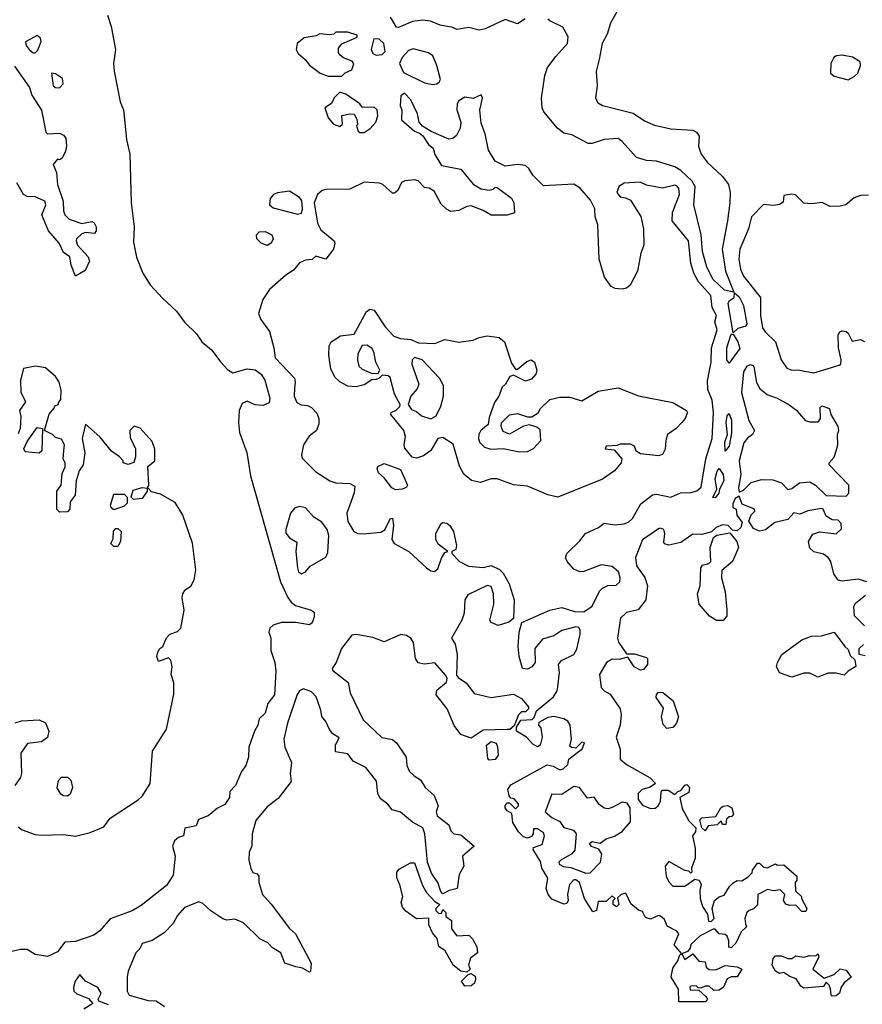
# Model space of a CAD drawing. Extents: x 2380107 to 2585170, y 384273 to 546161.
# Tile 308 of 331: x 2557768 to 2561945, y 476670 to 481552. Entities that reach past the tile are written whole.
import ezdxf

# ---------------------------------------------------------------- set-up
doc = ezdxf.new("R2010")
doc.units = 0

msp = doc.modelspace()

# ---------------------------------------------------------------- linework, layer by layer
at = {"layer": '0CON05XD'}
for points in [[(2560746.2, 481625), (2560696.5, 481535), (2560679.4, 481480.6), (2560655.3, 481435), (2560640.7, 481355), (2560626.2, 481295), (2560630.9, 481225), (2560622.7, 481165), (2560631.5, 481141.5), (2560656.7, 481126.7), (2560808.9, 481088.9), (2560865, 481050.9), (2560915, 481029.5), (2560995, 481011.2), (2561104.4, 481004.4), (2561123.3, 480995), (2561136, 480975), (2561133.3, 480925), (2561145.5, 480885), (2561175.3, 480845.3), (2561252.5, 480775), (2561281.9, 480735), (2561290.5, 480695), (2561287.3, 480645), (2561276.8, 480555), (2561250, 480415), (2561266.4, 480305), (2561308.3, 480201.7), (2561261.7, 480211.7), (2561204.8, 480264.8), (2561174.8, 480324.8), (2561152.6, 480402.6), (2561145.3, 480485), (2561109.1, 480635), (2561116.4, 480725), (2561101.7, 480751.7), (2561045.2, 480805.2), (2561015, 480822.9), (2560925, 480850), (2560875, 480853.5), (2560825, 480868.5), (2560755, 480949.1), (2560735, 480963.2), (2560665, 480958.9), (2560605, 480938.5), (2560585, 480937.7), (2560505, 480981.3), (2560465, 480990), (2560433.3, 481015), (2560365.5, 481095), (2560357.9, 481115), (2560353.9, 481163.9), (2560370.8, 481275), (2560384.3, 481315.7), (2560425, 481370.5), (2560483.5, 481435), (2560487.1, 481467.1), (2560460.8, 481515), (2560395, 481546.2), (2560386.2, 481555)], [(2558202.9, 481575), (2558220.8, 481519.2), (2558242.5, 481405), (2558233.3, 481335), (2558236.6, 481296.6), (2558266, 481145), (2558282, 481105), (2558297.6, 480957.6), (2558314.4, 480885), (2558320, 480645), (2558335.5, 480525), (2558331.2, 480448.8), (2558347.1, 480375), (2558377.9, 480295), (2558415, 480237.8), (2558475, 480171.5), (2558545, 480106.7), (2558585, 480053.1), (2558644.2, 479995), (2558670.8, 479955), (2558719.2, 479915), (2558764.3, 479855), (2558797.6, 479817.6), (2558825, 479801.2), (2558895, 479821.1), (2558935, 479815.6), (2558965, 479794.3), (2558983.3, 479765), (2559007.1, 479675), (2559005, 479652.5), (2558975, 479639.2), (2558935, 479642.9), (2558895, 479660), (2558871.3, 479648.7), (2558855.8, 479615), (2558851.9, 479555), (2558856.7, 479505), (2558893.9, 479406.1), (2558911.4, 479291.4), (2559061.1, 478765), (2559096.6, 478686.6), (2559113.4, 478663.4), (2559135, 478647.8), (2559212.5, 478625), (2559226.7, 478615), (2559228, 478592), (2559217.7, 478562.3), (2559205, 478551.2), (2559135, 478562.9), (2559065, 478564), (2559025, 478550), (2559007.5, 478535), (2559003.3, 478515), (2559013.3, 478485), (2559012.5, 478425), (2559032, 478365), (2559037.7, 478322.3), (2559030.8, 478205), (2558997.6, 478162.4), (2558985, 478113.8), (2558954, 478085), (2558948.8, 478055), (2558931.2, 478025), (2558904, 477945), (2558902.5, 477895), (2558889.2, 477855), (2558868, 477825), (2558838, 477755), (2558810, 477725), (2558807.5, 477695), (2558785, 477661.2), (2558747.7, 477642.3), (2558702.5, 477605), (2558653.9, 477586.1), (2558642.5, 477555), (2558587, 477543), (2558580, 477505), (2558555, 477497.5), (2558535, 477480), (2558526, 477455), (2558538, 477405), (2558528.9, 477311.1), (2558495, 477259.2), (2558370, 477160), (2558325, 477134.4), (2558215.5, 477094.5), (2558165.7, 477035), (2558135, 477013.1), (2558045, 476981.9), (2557991.5, 476978.5), (2557955, 476930), (2557905, 476907.5), (2557845, 476916.7), (2557805, 476942), (2557772, 476942), (2557715, 476929.4)], [(2560274.1, 481555.9), (2560235, 481532.5), (2560175, 481552.5), (2560075, 481506.7), (2560045, 481500), (2559995, 481513.8), (2559935, 481504), (2559914.1, 481514.1), (2559852.5, 481525), (2559804.2, 481544.2), (2559765, 481550.6), (2559715, 481543.3), (2559645, 481513.5), (2559635, 481515.5), (2559606.1, 481565)], [(2557845, 481387.5), (2557858.3, 481401.7), (2557873.8, 481445), (2557870.7, 481460.7), (2557855, 481473.3), (2557797, 481443), (2557800, 481425), (2557815, 481403.8), (2557835, 481387.5), (2557845, 481387.5)], [(2559365, 481272.5), (2559381.2, 481288.8), (2559415, 481303.8), (2559423.6, 481333.6), (2559416.1, 481346.1), (2559373, 481363), (2559357, 481377), (2559348.3, 481388.3), (2559348.3, 481411.7), (2559365, 481432.5), (2559440, 481465), (2559440, 481475), (2559395, 481490), (2559335, 481490), (2559325, 481480), (2559305, 481477.5), (2559255, 481482.5), (2559237, 481473), (2559178.3, 481461.7), (2559142.5, 481435), (2559137.5, 481405), (2559147.5, 481385), (2559183.3, 481355), (2559205, 481327.5), (2559256.4, 481286.4), (2559297, 481273), (2559365, 481272.5)], [(2559535, 481376.7), (2559565, 481380), (2559580, 481395), (2559573.6, 481433.6), (2559550, 481455), (2559523, 481457), (2559510, 481405), (2559517.5, 481385), (2559535, 481376.7)], [(2559815, 481231.4), (2559835, 481234), (2559847.7, 481242.3), (2559853.3, 481255), (2559836, 481325), (2559815, 481373.3), (2559795, 481388.8), (2559718.3, 481408.3), (2559695, 481398.8), (2559663.3, 481365), (2559650, 481335), (2559670.7, 481290.7), (2559775, 481238.6), (2559815, 481231.4)], [(2561875, 481253.3), (2561905, 481270), (2561922.3, 481287.7), (2561936.2, 481325), (2561933.6, 481343.6), (2561895.7, 481365.7), (2561845, 481376), (2561816.1, 481373.9), (2561803.3, 481365), (2561788.8, 481335), (2561786.7, 481286.7), (2561805, 481272.5), (2561875, 481253.3)], [(2557741.3, 481321.3), (2557815.5, 481215.5), (2557828.6, 481178.6), (2557875, 481103.3), (2557896.7, 480995), (2557905, 480986.7), (2557965, 480990), (2557985, 480980), (2557996.2, 480965), (2558000, 480925), (2557995, 480900), (2557977.5, 480865), (2557965, 480857.5), (2557955, 480860), (2557933.3, 480835), (2557950, 480795), (2557955.8, 480735), (2557982.7, 480652.7), (2557984.2, 480605), (2557992, 480585), (2558013.2, 480563.2), (2558075, 480542.5), (2558125, 480551.2), (2558136.7, 480545), (2558146.7, 480525), (2558146.7, 480505), (2558138.3, 480491.7), (2558093.6, 480496.4), (2558075, 480490), (2558050, 480465), (2558047.1, 480455), (2558053.8, 480433.8), (2558106.8, 480376.8), (2558113.3, 480355), (2558091.7, 480308.3), (2558045, 480280), (2558023.1, 480335), (2558016.7, 480376.7), (2557985, 480398), (2557963.8, 480445), (2557910, 480505), (2557876.7, 480585), (2557896.7, 480635), (2557891.7, 480651.7), (2557844.1, 480674.1), (2557805, 480676.2), (2557786, 480686), (2557754.2, 480744.2)], [(2557965, 481213.8), (2557983.3, 481235), (2557980.7, 481260.7), (2557945, 481283.3), (2557925, 481287.5), (2557934.2, 481225), (2557945, 481216.2), (2557965, 481213.8)], [(2561051.7, 477641.7), (2561085, 477580), (2561120, 477545), (2561117.5, 477525), (2561103.3, 477505), (2561116.2, 477445), (2561116.2, 477395), (2561097.5, 477345), (2561100, 477325), (2561095, 477320), (2561085, 477330), (2561065, 477333.3), (2560985, 477377.5), (2560966.7, 477355), (2560972, 477305), (2560985, 477276.7), (2561006.2, 477256.2), (2561065, 477256.7), (2561115, 477290), (2561136.4, 477286.4), (2561146.7, 477265), (2561140, 477235), (2561141.2, 477195), (2561153.3, 477155), (2561177, 477117), (2561181.7, 477081.7), (2561195, 477080), (2561210, 477095), (2561200, 477145), (2561212.5, 477185), (2561235, 477202.5), (2561259.3, 477210.7), (2561286.7, 477255), (2561305, 477273.3), (2561325, 477283.3), (2561347, 477283), (2561378.3, 477301.7), (2561398.3, 477321.7), (2561400, 477335), (2561425, 477370), (2561435, 477370), (2561455, 477350), (2561475, 477347.5), (2561515, 477367.5), (2561525, 477360), (2561555, 477362.5), (2561620, 477305), (2561620, 477285), (2561612.5, 477275), (2561613, 477233), (2561642.5, 477205), (2561642.5, 477195), (2561670, 477145), (2561665, 477130), (2561645, 477130), (2561615, 477162.5), (2561585, 477160), (2561565, 477166.7), (2561553.8, 477185), (2561560, 477215), (2561538.3, 477238.3), (2561505, 477232.5), (2561475, 477240), (2561427.5, 477215), (2561425.9, 477164.1), (2561406.1, 477143.9), (2561383.9, 477136.1), (2561372.5, 477125), (2561362.5, 477095), (2561365, 477070), (2561370, 477055), (2561345, 477030), (2561317, 476973), (2561295, 476950), (2561283, 476953), (2561283.3, 476985), (2561275, 477007.5), (2561265, 477016.7), (2561235, 477020), (2561215, 477042.5), (2561205, 477042.5), (2561140.7, 477009.3), (2561095, 476967.5), (2561091.7, 476948.3), (2561078.3, 476931.7), (2561050, 476920), (2561065, 476892.5), (2561105, 476920), (2561135, 476883.3), (2561165, 476880), (2561170, 476855), (2561185, 476843.3), (2561219.3, 476840.7), (2561265, 476863.3), (2561325, 476856.7), (2561347.5, 476845), (2561325, 476806.7), (2561293.9, 476806.1), (2561274.1, 476795.9), (2561256.7, 476755), (2561235, 476740), (2561208.3, 476738.3), (2561185, 476760), (2561165, 476760), (2561145, 476750), (2561131.7, 476751.7), (2561121.7, 476761.7), (2561095, 476760), (2561090, 476755), (2561091.7, 476741.7), (2561135, 476740), (2561169.3, 476709.3), (2561177.5, 476695), (2561167, 476683), (2561035, 476682.5), (2561033.8, 476745), (2560997.5, 476805), (2561005, 476850), (2561030, 476885), (2561040, 476915), (2561050, 476920), (2561012.5, 476965), (2561035, 477020), (2561025, 477032.5), (2560977, 477057), (2560965, 477090), (2560945, 477107.5), (2560935, 477110), (2560895, 477092.5), (2560870.7, 477100.7), (2560855, 477130), (2560835, 477137.5), (2560797.7, 477167.7), (2560771.7, 477221.7), (2560750, 477215), (2560731.7, 477198.3), (2560737.5, 477165), (2560727, 477153), (2560710, 477165), (2560710, 477185), (2560720, 477195), (2560705, 477207.5), (2560675, 477180), (2560635, 477180), (2560627.5, 477135), (2560608.3, 477128.3), (2560567.5, 477195), (2560542.5, 477275), (2560525, 477287.5), (2560515, 477287.5), (2560492.5, 477265), (2560483.3, 477215), (2560486.7, 477185), (2560479.3, 477170.7), (2560465, 477166.7), (2560405, 477191.2), (2560388, 477215), (2560377.5, 477245), (2560385.9, 477295.9), (2560356.7, 477345), (2560348.8, 477378.8), (2560313, 477437), (2560315, 477447.5), (2560357, 477463), (2560370, 477505), (2560365, 477520), (2560335, 477540), (2560315, 477540), (2560312.5, 477515), (2560305, 477502.5), (2560285, 477493.3), (2560265, 477501.2), (2560240, 477525), (2560211.7, 477571.7), (2560206.7, 477616.7), (2560185, 477630), (2560173.8, 477645), (2560174.1, 477655.9), (2560185, 477670), (2560195, 477670), (2560225, 477640), (2560240, 477655), (2560240, 477665), (2560219.3, 477689.3), (2560201.7, 477691.7), (2560193.6, 477703.6), (2560188, 477735), (2560202.1, 477757.9), (2560383, 477857), (2560411.7, 477851.7), (2560445, 477832.5), (2560461.7, 477838.3), (2560485, 477860), (2560490, 477885), (2560543, 477927), (2560556.7, 477935), (2560567.5, 477967.5), (2560555, 477970), (2560525, 477940), (2560503, 477943), (2560495, 477950), (2560502.5, 477985), (2560496, 478055), (2560484.2, 478074.2), (2560465.8, 478085.8), (2560415, 478096.7), (2560385, 478092.5), (2560341.7, 478068.3), (2560340, 478055), (2560351.7, 478041.7), (2560358, 477995), (2560347.5, 477955), (2560335, 477947.5), (2560310.7, 477960.7), (2560280, 477995), (2560230, 478025), (2560230, 478045), (2560251.7, 478078.3), (2560308.3, 478081.7), (2560318.3, 478091.7), (2560330, 478125), (2560413.3, 478195), (2560432, 478225), (2560435.8, 478244.2), (2560443.8, 478315), (2560438.8, 478355), (2560453.3, 478375), (2560515, 478404), (2560529.5, 478430.5), (2560545.8, 478505), (2560546.2, 478526.2), (2560539.3, 478539.3), (2560525, 478542.5), (2560455, 478524.2), (2560415, 478498), (2560358.8, 478481.2), (2560321.2, 478435), (2560322.5, 478365), (2560306.4, 478343.6), (2560285, 478332.5), (2560260, 478335), (2560243.3, 478395), (2560238.8, 478445), (2560244, 478515), (2560256.4, 478563.6), (2560395, 478624.4), (2560455, 478637.5), (2560517.9, 478617.9), (2560565, 478615.8), (2560605.7, 478645), (2560642.1, 478717.9), (2560656.3, 478733.7), (2560683.6, 478746.4), (2560725, 478748.1), (2560742.2, 478765), (2560744.6, 478785), (2560735.4, 478815), (2560705, 478840.4), (2560650.2, 478849.8), (2560565, 478816.2), (2560545, 478814.2), (2560515, 478828), (2560481.2, 478865), (2560473.8, 478885), (2560480, 478905), (2560545, 478968.8), (2560572, 479005), (2560636.2, 479035), (2560665, 479055.6), (2560718.3, 479048.3), (2560765, 479052.4), (2560785, 479061.1), (2560805, 479079.4), (2560847.5, 479152.5), (2560905, 479195.8), (2560925, 479200), (2560995, 479184.5), (2561043.2, 479206.8), (2561095, 479208.1), (2561125, 479215.6), (2561145.4, 479235), (2561169.6, 479375), (2561200.4, 479475), (2561207.5, 479605), (2561200.8, 479665), (2561179.2, 479719.2), (2561178, 479762), (2561196, 479855), (2561197.3, 479925), (2561225.4, 480015), (2561214.4, 480055), (2561221.2, 480085), (2561200, 480125), (2561194.5, 480185), (2561132.5, 480252.5), (2561110, 480295), (2561094.5, 480344.5), (2561082.5, 480455), (2561002, 480555), (2561004.3, 480595.7), (2561038, 480685), (2561036, 480715), (2561027.3, 480727.3), (2561015, 480731.2), (2560955, 480717.5), (2560875, 480731.2), (2560843, 480747), (2560765, 480742.5), (2560737.5, 480725), (2560727.5, 480695), (2560743.9, 480673.9), (2560770.7, 480669.3), (2560795, 480656.7), (2560846.6, 480576.6), (2560859.4, 480515), (2560862.5, 480435), (2560847.1, 480395), (2560830, 480305), (2560793.4, 480236.6), (2560775, 480220.8), (2560755, 480215.7), (2560719.7, 480219.7), (2560699.1, 480229.1), (2560667.5, 480275), (2560640.6, 480365), (2560633.3, 480535), (2560620.8, 480575), (2560618.8, 480615), (2560596.7, 480656.7), (2560546.4, 480716.4), (2560515, 480737.5), (2560365, 480728.8), (2560311.7, 480781.7), (2560291.2, 480815), (2560275, 480828.8), (2560235, 480834.2), (2560175, 480826), (2560125, 480850), (2560092, 480905), (2560075.7, 480985.7), (2560055, 481040), (2560048, 481105), (2560055.8, 481134.2), (2560062.5, 481165), (2560055, 481180), (2560015, 481161.2), (2559975, 481168), (2559945, 481150), (2559936, 481135), (2559934.2, 481105.8), (2559954, 481045), (2559950.8, 481015), (2559932.7, 480977.3), (2559915, 480963.3), (2559895, 480960), (2559807.3, 480997.3), (2559764.1, 481024.1), (2559748.8, 481045), (2559740, 481085), (2559706.2, 481155), (2559675, 481187.5), (2559657.5, 481175), (2559653.3, 481125), (2559662.5, 481105), (2559660, 481055), (2559725, 481000), (2559750, 480990), (2559765.8, 480975.8), (2559795, 480933.8), (2559816.7, 480915), (2559825, 480883.3), (2559858.8, 480828.8), (2559955, 480811.2), (2560015, 480736.2), (2560055, 480713.8), (2560095, 480706.7), (2560115, 480712.5), (2560125, 480722.5), (2560135, 480720), (2560205, 480666.7), (2560217.5, 480645), (2560220, 480595), (2560185, 480582.5), (2560105, 480583.3), (2560065, 480606.7), (2560005, 480628.8), (2559985, 480626.2), (2559945, 480606.2), (2559905, 480602), (2559882.7, 480612.7), (2559857, 480637), (2559821.7, 480701.7), (2559797, 480717), (2559775, 480720), (2559743.8, 480753.8), (2559725, 480758.8), (2559677, 480753), (2559660, 480745), (2559642.5, 480705), (2559625, 480692.5), (2559615, 480692.5), (2559567.5, 480735), (2559551.7, 480741.7), (2559475, 480746.2), (2559405, 480711.2), (2559285, 480710.8), (2559266.7, 480705), (2559243.8, 480685), (2559227.5, 480645), (2559243.6, 480543.6), (2559260, 480510), (2559326.1, 480456.1), (2559330, 480445), (2559323.3, 480415), (2559285.9, 480364.1), (2559235, 480380), (2559217, 480363), (2559185, 480360), (2559155, 480346.2), (2559125, 480310), (2559086.7, 480285), (2559006.2, 480215), (2558973.8, 480165), (2558951.2, 480095), (2558963.8, 480065), (2559005.5, 480005.5), (2559027.5, 479925), (2559034.2, 479875), (2559130, 479775), (2559133.8, 479755), (2559129.2, 479725), (2559127.5, 479685), (2559141.2, 479655), (2559162.7, 479642.7), (2559195, 479639.2), (2559215, 479629.2), (2559240.9, 479600.9), (2559251.4, 479575), (2559250.9, 479549.1), (2559239.2, 479515), (2559203.3, 479486.7), (2559174, 479445), (2559164.3, 479395), (2559168.3, 479378.3), (2559235, 479310.8), (2559305, 479266.2), (2559335, 479256), (2559405, 479252), (2559428.8, 479238.8), (2559426.2, 479206.2), (2559388.8, 479105), (2559394.1, 479064.1), (2559423.8, 479015), (2559444.5, 479004.5), (2559472.5, 479002.5), (2559558.6, 479011.4), (2559577.5, 479022.5), (2559605, 479077.5), (2559615, 479080), (2559620, 479045), (2559613.3, 478975), (2559623.3, 478955), (2559696.7, 478915), (2559785, 478834), (2559805, 478820), (2559823.6, 478816.4), (2559841.2, 478828.8), (2559858.3, 478881.7), (2559875, 478910), (2559890, 478915), (2559842, 478952), (2559831.2, 478975), (2559830, 479005), (2559857.5, 479055), (2559865, 479060), (2559885.9, 479055.9)], [(2559475, 480993.3), (2559505, 481013.3), (2559533.8, 481045), (2559543.3, 481075), (2559540, 481105), (2559525, 481118.8), (2559466.7, 481116.7), (2559453.3, 481135), (2559385, 481183.3), (2559355, 481192.5), (2559326.7, 481165), (2559313.3, 481136.7), (2559280, 481115), (2559296.4, 481066.4), (2559322.5, 481035), (2559355, 481023.3), (2559367.5, 481035), (2559365, 481077.5), (2559405, 481086), (2559425, 481083.3), (2559439.3, 481059.3), (2559442.5, 481035), (2559437.5, 481025), (2559445, 481000), (2559453.6, 480993.6), (2559475, 480993.3)], [(2559145, 480587.5), (2559165, 480592.5), (2559170, 480615), (2559166.1, 480656.1), (2559155, 480670), (2559105, 480702.5), (2559045, 480694), (2559026.7, 480685), (2559010, 480665), (2559006, 480635), (2559025, 480620), (2559145, 480587.5)], [(2561975, 480682.5), (2561935, 480680), (2561905, 480668.8), (2561862.5, 480635), (2561835, 480627.5), (2561785.8, 480625.8), (2561745, 480646.7), (2561695, 480638.8), (2561655, 480643.3), (2561613.6, 480683.6), (2561595, 480687.5), (2561555, 480680), (2561551.7, 480648.3), (2561535, 480636.7), (2561505, 480631.2), (2561455, 480636.7), (2561395.7, 480574.3), (2561380, 480515), (2561338.1, 480415), (2561333.3, 480365), (2561341.5, 480315), (2561355, 480280.8), (2561440.8, 480175), (2561440.4, 480085), (2561450.6, 480025), (2561462.9, 480005), (2561514.6, 479954.6), (2561542.7, 479865), (2561570.8, 479825), (2561595, 479814.5), (2561625.6, 479815.6), (2561705, 479801.2), (2561830.7, 479839.3), (2561837.5, 479845), (2561840, 479865), (2561827.5, 479925), (2561825, 479990), (2561833.3, 480005), (2561845, 480008.8), (2561865, 480006.7), (2561875, 479997.5), (2561895, 479957.5), (2561935, 479966), (2561956, 479956)], [(2558995, 480432), (2558965, 480444), (2558944, 480465), (2558941.2, 480485), (2558955, 480501.2), (2558985, 480502), (2559018, 480485), (2559024, 480465), (2559013.8, 480445), (2558995, 480432)], [(2561305, 480000), (2561280, 480145), (2561285, 480158), (2561308.8, 480175), (2561311.7, 480198.3), (2561335, 480178.8), (2561356.5, 480135), (2561373.1, 480045), (2561367.8, 480032.3), (2561328.2, 480021.8), (2561305, 480000)], [(2560435, 479184.2), (2560385, 479195.6), (2560285, 479240), (2560215.8, 479245.8), (2560135, 479275.7), (2560105, 479276), (2560052.3, 479257.7), (2560007.3, 479267.3), (2559969.6, 479299.5), (2559948.7, 479338.7), (2559916.9, 479446.9), (2559865, 479480), (2559840, 479475), (2559805, 479416.2), (2559769.7, 479390.3), (2559735, 479378), (2559712.5, 479382.5), (2559677.7, 479427.7), (2559674, 479445), (2559680, 479485), (2559671.2, 479515), (2559607.5, 479595), (2559610, 479605), (2559633.6, 479616.4), (2559652.5, 479635), (2559653.3, 479645), (2559626, 479695), (2559605, 479777.5), (2559595, 479786.7), (2559565, 479790), (2559550, 479775), (2559535, 479767.5), (2559513, 479767), (2559475, 479742), (2559435, 479731.9), (2559395, 479735.8), (2559355, 479756), (2559329.2, 479779.2), (2559310.9, 479820.9), (2559300.4, 479889.5), (2559301.4, 479935), (2559312, 479955), (2559357.5, 479985), (2559426.4, 479993.6), (2559487.5, 480105), (2559505, 480116.7), (2559525, 480112.5), (2559579.6, 480029.5), (2559622.7, 479982.7), (2559655, 479971.2), (2559707, 479967), (2559745, 479950), (2559825, 479946.2), (2559875, 479966.2), (2559945, 479953.3), (2560015, 479964), (2560045, 479977.1), (2560085, 479984.4), (2560145, 479976), (2560170.8, 479955), (2560205, 479850), (2560225, 479820), (2560235, 479820), (2560281.7, 479858.3), (2560303.6, 479866.4), (2560320, 479855), (2560331.2, 479815), (2560326.2, 479795), (2560305, 479770), (2560275, 479760), (2560215, 479790), (2560197, 479783), (2560176.7, 479745), (2560159.3, 479730.7), (2560143.3, 479685), (2560121.2, 479655), (2560095, 479580), (2560090, 479545), (2560053.3, 479515), (2560043.3, 479495), (2560042.5, 479475), (2560047, 479457), (2560072.3, 479432.3), (2560102.7, 479422.7), (2560135, 479424.2), (2560165, 479426.7), (2560245, 479409.2), (2560285, 479410.8), (2560315, 479426.2), (2560351.2, 479465), (2560348.3, 479518.3), (2560331.7, 479531.7), (2560295, 479543.3), (2560265, 479536.7), (2560195, 479497.5), (2560165, 479510), (2560153.8, 479535), (2560156.1, 479553.9), (2560196.4, 479593.6), (2560235, 479600), (2560285, 479583.3), (2560306.4, 479583.6), (2560337.7, 479602.3), (2560350, 479625), (2560395, 479668.8), (2560445, 479681.2), (2560495, 479680), (2560555, 479662.5), (2560635, 479710), (2560735, 479726.2), (2560835, 479688), (2561005, 479654), (2561072.5, 479615), (2561077.5, 479605), (2561066.2, 479575), (2561050, 479555), (2561021.2, 479525), (2560978.8, 479495), (2560970, 479465), (2560967.5, 479422.5), (2560953.6, 479396.4), (2560935, 479390), (2560845, 479400), (2560823.6, 479413.6), (2560815, 479437.5), (2560795, 479447.5), (2560745, 479447.5), (2560728.3, 479441.7), (2560675, 479437.5), (2560670, 479425), (2560715, 479420), (2560752.5, 479375), (2560750, 479355), (2560716, 479315), (2560656, 479274), (2560435, 479184.2)], [(2561285, 479850), (2561272.9, 479865), (2561273.6, 479925), (2561295, 479993.3), (2561305, 479993.3), (2561327.2, 479955), (2561337.8, 479922.2), (2561285, 479850)], [(2559515, 479797.5), (2559545, 479800), (2559552.5, 479815), (2559533.8, 479855), (2559523.3, 479905), (2559513.6, 479923.6), (2559489.3, 479939.3), (2559465, 479937.5), (2559444.1, 479895.9), (2559442, 479865), (2559448.8, 479835), (2559465, 479818.8), (2559515, 479797.5)], [(2559805, 479573.8), (2559831.7, 479588.3), (2559855, 479636.7), (2559867.8, 479685), (2559869.1, 479739.1), (2559848, 479775), (2559762.5, 479865), (2559725, 479877.5), (2559712.5, 479865), (2559711.2, 479845), (2559747.1, 479745), (2559737.5, 479722.5), (2559706.2, 479685), (2559693.6, 479643.6), (2559709.6, 479619.5), (2559735, 479608.8), (2559758.8, 479588.8), (2559805, 479573.8)], [(2558045, 477504.2), (2558117.3, 477522.7), (2558185, 477550), (2558216.6, 477593.4), (2558355, 477683.8), (2558375.8, 477704.2), (2558413.8, 477765), (2558425.7, 477925), (2558495.7, 478035), (2558531.7, 478208.3), (2558532, 478265), (2558518.8, 478305), (2558523.6, 478343.6), (2558517, 478377), (2558505, 478387.5), (2558455, 478370), (2558447.5, 478395), (2558453, 478417), (2558462.5, 478435), (2558477.5, 478445), (2558495, 478487.5), (2558512.5, 478505), (2558550.7, 478519.3), (2558566.2, 478535), (2558583.8, 478625), (2558573.8, 478685), (2558576.2, 478705), (2558587.5, 478725), (2558615.9, 478744.1), (2558632, 478775), (2558641.4, 478825), (2558623.8, 478956.2), (2558575.7, 479095), (2558538.1, 479158.1), (2558465, 479200), (2558421.7, 479211.7), (2558405, 479230), (2558400, 479230), (2558400, 479215), (2558375, 479177.5), (2558332.5, 479172.5), (2558320, 479185), (2558330, 479220), (2558375, 479232.5), (2558400, 479230), (2558407.5, 479245), (2558403, 479337), (2558437.5, 479365), (2558437, 479423), (2558425, 479460), (2558365, 479526.7), (2558335, 479537.5), (2558313.8, 479515), (2558315, 479480), (2558342.5, 479425), (2558342.5, 479385), (2558333, 479357), (2558305, 479347.5), (2558280, 479355), (2558280, 479365), (2558262.5, 479385), (2558223.6, 479413.6), (2558165, 479483.3), (2558093.3, 479546.7), (2558077.5, 479475), (2558091.2, 479405), (2558082.5, 479345), (2558062.5, 479315), (2558047.5, 479265), (2558043.3, 479195), (2558018.3, 479161.7), (2558016.7, 479125), (2558005, 479112.5), (2557965, 479110), (2557952.5, 479125), (2557952.5, 479215), (2557972.5, 479245), (2557978.3, 479301.7), (2557992.5, 479335), (2557992.5, 479355), (2557982.5, 479375), (2557987, 479417), (2557990, 479445), (2557975, 479472.5), (2557945, 479480), (2557930, 479495), (2557890, 479515), (2557913, 479597), (2557937.5, 479625), (2557941.7, 479638.3), (2557960, 479645), (2557960, 479655), (2557971.7, 479668.3), (2557973.8, 479715), (2557963.8, 479755), (2557945, 479782.5), (2557896.4, 479826.4), (2557846.1, 479833.9), (2557787, 479823), (2557772.5, 479765), (2557773.3, 479705), (2557797, 479657), (2557767.5, 479615), (2557773.3, 479585), (2557770, 479525), (2557760.7, 479499.3)], [(2561865, 479190), (2561877.5, 479205), (2561877.5, 479245), (2561780, 479345), (2561780, 479355), (2561805, 479382.5), (2561815.8, 479415), (2561823.8, 479445), (2561821.2, 479495), (2561829.2, 479515), (2561825.7, 479535), (2561790, 479595), (2561783.6, 479623.6), (2561745.7, 479635.7), (2561735, 479628.8), (2561736.2, 479575), (2561725, 479556.7), (2561685, 479556), (2561665, 479562.5), (2561625, 479608.9), (2561575.7, 479645.7), (2561525, 479674.5), (2561472.8, 479692.8), (2561439.4, 479719.4), (2561422.2, 479752.2), (2561411.1, 479825), (2561405, 479835.6), (2561390.3, 479840.3), (2561372.5, 479835), (2561355, 479806.7), (2561345.7, 479704.3), (2561381.9, 479565), (2561410, 479515), (2561400, 479495), (2561375, 479477.5), (2561357.8, 479455), (2561333.6, 479365), (2561343.2, 479296.8), (2561330.3, 479230.3), (2561335, 479210), (2561355, 479220), (2561393, 479257), (2561445, 479272), (2561500.7, 479270.7), (2561545, 479256.7), (2561575, 479222.5), (2561595, 479227.5), (2561634.2, 479255.8), (2561685, 479261.2), (2561713.3, 479245), (2561765, 479193.3), (2561865, 479190)], [(2561265, 479412.5), (2561263, 479457), (2561276.7, 479495), (2561269.4, 479555), (2561275, 479587.5), (2561285, 479600), (2561296.6, 479566.6), (2561295.5, 479504.5), (2561285, 479437.5), (2561265, 479412.5)], [(2557865, 479402.5), (2557795, 479410), (2557787.5, 479425), (2557805, 479460), (2557855, 479530), (2557880, 479525), (2557877.5, 479415), (2557865, 479402.5)], [(2559630.4, 479220.5), (2559611.7, 479231.7), (2559575, 479280), (2559545.9, 479305.9), (2559540, 479325), (2559543, 479337), (2559575, 479351.4), (2559655, 479321.2), (2559690, 479245), (2559685.8, 479234.2), (2559665, 479224), (2559630.4, 479220.5)], [(2561215, 479181.2), (2561203.6, 479183.6), (2561223.3, 479225), (2561214.7, 479275.3), (2561225, 479313.8), (2561235, 479326.7), (2561255, 479296.7), (2561258.5, 479265), (2561236.7, 479225), (2561233.8, 479205), (2561215, 479181.2)], [(2558235, 479122.5), (2558221.7, 479131.7), (2558217.5, 479145), (2558235, 479200), (2558285, 479200), (2558300, 479185), (2558300, 479155), (2558285, 479140), (2558235, 479122.5)], [(2561967.5, 478765), (2561925, 478777.5), (2561845, 478767.5), (2561825, 478772.5), (2561804.1, 478804.1), (2561788, 478865), (2561775.9, 478885.9), (2561751.7, 478901.7), (2561704.1, 478914.1), (2561685, 478932.5), (2561678, 478965), (2561699.3, 479000.7), (2561735, 479012.5), (2561815, 479002.5), (2561841.7, 479028.3), (2561840, 479055), (2561825, 479070), (2561795, 479072.5), (2561765, 479090), (2561750, 479125), (2561741.7, 479128.3), (2561675, 479116.7), (2561635, 479101.2), (2561605, 479107.5), (2561575, 479073.3), (2561510.4, 479059.5), (2561465, 479022.5), (2561435, 479016.7), (2561405, 479030), (2561382.5, 479065), (2561393.3, 479096.7), (2561412.5, 479115), (2561410, 479125), (2561350, 479150), (2561335, 479190), (2561315, 479178.8), (2561302.3, 479152.3), (2561303, 479133), (2561320, 479125), (2561322.5, 479095), (2561349.3, 479059.3), (2561343.3, 479035), (2561325, 479017.5), (2561301.7, 479021.7), (2561280, 479045), (2561251.7, 479048.3), (2561220, 479035), (2561197, 479013), (2561150, 479000), (2561105, 479000.6), (2561045, 478960.8), (2560985, 478946.2), (2560965, 478953.8), (2560961.2, 478961.2), (2560965.8, 479005), (2560960.8, 479025), (2560945, 479031.9), (2560935, 479028.1), (2560855, 478973.1), (2560820.5, 478885), (2560825, 478844), (2560867.2, 478787.2), (2560880, 478745), (2560871.9, 478675), (2560834, 478626), (2560775, 478612.5), (2560745.4, 478584.6), (2560730.8, 478485), (2560735.9, 478465.9), (2560775, 478407.5), (2560815, 478408.8), (2560875, 478390), (2560880, 478385), (2560880, 478355), (2560860, 478330), (2560845, 478327.5), (2560814.1, 478344.1), (2560781.7, 478391.7), (2560739.6, 478380.5), (2560705, 478381.4), (2560676, 478365), (2560641.2, 478305), (2560650.3, 478240.3), (2560665, 478223.8), (2560695, 478208), (2560744, 478135), (2560748.8, 478105), (2560743.8, 478055), (2560724, 477995), (2560744, 477935), (2560743.8, 477885), (2560775, 477858.8), (2560893.6, 477793.6), (2560920, 477765), (2560893.6, 477746.4), (2560853.9, 477736.1), (2560833.9, 477716.1), (2560833.3, 477685), (2560855, 477657.5), (2560895, 477641.2), (2560917.7, 477642.3), (2560933.3, 477655), (2560943.8, 477675), (2560947, 477723), (2560955, 477732.5), (2560981.7, 477731.7), (2561015, 477710), (2561030, 477725), (2561045, 477730), (2561065, 477757.5), (2561075, 477760), (2561087.5, 477745), (2561085, 477720), (2561040, 477695), (2561051.7, 477641.7)], [(2559165, 478804.2), (2559183.8, 478815), (2559207, 478843), (2559285, 478886.7), (2559295, 478910), (2559300, 478995), (2559292, 479025), (2559265, 479061.2), (2559226.1, 479086.1), (2559185, 479131.2), (2559155, 479138), (2559129.3, 479130.7), (2559110, 479105), (2559086.2, 479025), (2559086.4, 479006.4), (2559105, 478983.3), (2559141.7, 478961.7), (2559136.2, 478915), (2559144.3, 478834.3), (2559150, 478815), (2559165, 478804.2)], [(2559885.9, 479055.9), (2559900, 479045), (2559918.8, 479015), (2559932.5, 478945), (2559930, 478925), (2559910, 478915), (2559910, 478905), (2559947.5, 478865), (2559992.7, 478842.7), (2560065, 478836), (2560105, 478846.2), (2560146.1, 478826.1), (2560165, 478807.5), (2560193.8, 478755), (2560218.8, 478675), (2560216.1, 478583.9), (2560192.5, 478565), (2560139.3, 478549.3), (2560105, 478563.3), (2560097.5, 478575), (2560118.8, 478655), (2560116, 478705), (2560105, 478742.5), (2560085, 478747.5), (2559989.6, 478700.5), (2559973.8, 478675), (2559970.7, 478609.3), (2559960, 478575), (2559907.5, 478485), (2559926.4, 478456.4), (2559936.7, 478405), (2559933, 478303), (2559940.7, 478290.7), (2559983, 478263), (2560020.7, 478210.7), (2560105, 478191.2), (2560215, 478208.8), (2560255.8, 478185.8), (2560290, 478145), (2560290, 478135), (2560275, 478120), (2560255, 478120), (2560240, 478105), (2560218.3, 478051.7), (2560197, 478033), (2560185, 478033.3), (2560065, 478030), (2560005, 477990), (2559955, 478007.5), (2559922.3, 478052.3), (2559886.2, 478135), (2559832.5, 478205), (2559835, 478227.5), (2559883.3, 478266.7), (2559887.5, 478285), (2559880.7, 478300.7), (2559825, 478363.3), (2559775, 478356.7), (2559743.6, 478363.6), (2559730, 478385), (2559720, 478465), (2559707.5, 478485), (2559685, 478498.8), (2559656.4, 478503.6), (2559575, 478467.5), (2559518.3, 478488.3), (2559435, 478503.8), (2559415, 478500), (2559362.5, 478435), (2559336.2, 478365), (2559316.7, 478335), (2559320, 478325), (2559396.1, 478266.1), (2559406.2, 478215), (2559471.1, 478081.1), (2559562.4, 477992.4), (2559615, 477983.3), (2559635, 477967.5), (2559683.8, 477895), (2559686.7, 477855), (2559700, 477825), (2559723.6, 477803.6), (2559755, 477782.5), (2559777.5, 477745), (2559822.5, 477705), (2559842.5, 477655), (2559832.5, 477625), (2559837.5, 477605), (2559895, 477560), (2559905, 477530), (2559920, 477515), (2559955, 477510), (2560020, 477455), (2559962.5, 477405), (2559968.8, 477355), (2559945.9, 477314.1), (2559936.7, 477245), (2559896.1, 477233.9), (2559865, 477217.5), (2559855, 477230), (2559841.2, 477275), (2559809.7, 477319.7), (2559788.8, 477375), (2559775.6, 477515), (2559766, 477545), (2559715, 477574), (2559655, 477622.5), (2559613.9, 477633.9), (2559593, 477663), (2559555, 477690), (2559542.5, 477715), (2559535.9, 477775.9), (2559483.3, 477845), (2559420, 477875), (2559395, 477912.5), (2559332.5, 477922.5), (2559333.6, 477956.4), (2559351.7, 477991.7), (2559320.4, 478010.5), (2559302.7, 478032.7), (2559285, 478072.5), (2559265, 478097.5), (2559260.8, 478129.2), (2559238.1, 478195), (2559215, 478220), (2559175, 478234), (2559155, 478223.8), (2559143.7, 478206.3), (2559094.5, 478065), (2559076.9, 477985), (2559081.9, 477945), (2559115, 477870), (2559108, 477815), (2559113.8, 477775), (2559049.2, 477690.8), (2558995, 477650), (2558938.8, 477581.2), (2558920.8, 477515), (2558918.6, 477455), (2558905.8, 477425), (2558904.2, 477385), (2558913.6, 477343.6), (2558923.6, 477323.6), (2558945, 477317.5), (2558952.5, 477305), (2558953.3, 477275), (2558970.8, 477215), (2559015, 477166.2), (2559105, 477046.7), (2559135, 477020), (2559212.5, 476875), (2559210, 476835), (2559205, 476830), (2559169.6, 476849.5), (2559135.9, 476855.9), (2559082.5, 476875), (2559062.5, 476925), (2559020.7, 476950.7), (2558997.5, 476975), (2558957.5, 476995), (2558876.7, 477075), (2558835, 477092), (2558795, 477088), (2558775, 477094), (2558715, 477134), (2558675, 477170), (2558655, 477178), (2558585, 477150), (2558550.2, 477109.8), (2558528.3, 477071.7), (2558483.8, 477025), (2558425, 476985.8), (2558375, 476972.5), (2558362.5, 476945), (2558343.9, 476926.1), (2558306, 476835), (2558300.6, 476805), (2558300.8, 476735), (2558310, 476715), (2558405, 476688.8), (2558445, 476686.7), (2558485, 476660)], [(2558255, 478940), (2558235, 478940), (2558220, 478955), (2558231.7, 478978.3), (2558233.3, 479016.7), (2558245, 479030), (2558255, 479030), (2558270, 479015), (2558267.5, 478965), (2558255, 478940)], [(2561222.7, 478572.7), (2561186.7, 478595), (2561136.2, 478655), (2561128, 478705), (2561141.2, 478745), (2561144, 478835), (2561152.7, 478847.3), (2561183.3, 478856.7), (2561193.6, 478866.4), (2561191.2, 478935), (2561207.5, 478985), (2561223.3, 478996.7), (2561287.5, 479007.5), (2561323.3, 478965), (2561331.2, 478935), (2561301.2, 478865), (2561248.3, 478821.7), (2561247.5, 478785), (2561265.7, 478715.7), (2561274, 478626), (2561273.3, 478595), (2561255, 478573.3), (2561222.7, 478572.7)], [(2561955, 478547.5), (2561906.4, 478596.4), (2561903, 478643), (2561910.4, 478659.5), (2561960.7, 478699.3)], [(2561725, 478292.5), (2561685, 478312.5), (2561655, 478312.5), (2561595, 478292.5), (2561535, 478313.3), (2561520, 478345), (2561523.8, 478365), (2561546.1, 478403.9), (2561645, 478476.7), (2561693.6, 478496.4), (2561743, 478497), (2561805, 478516.2), (2561857.5, 478445), (2561875, 478430), (2561885, 478400), (2561908.3, 478378.3), (2561912.5, 478345), (2561875, 478322.5), (2561855, 478302.5), (2561815, 478312.5), (2561775, 478312.5), (2561725, 478292.5)], [(2561958.3, 478398.3), (2561930, 478405), (2561930, 478435), (2561950, 478455)], [(2560975, 478037.5), (2560958.3, 478058.3), (2560950, 478095), (2560959.3, 478139.3), (2560922.3, 478192.3), (2560924, 478206), (2560935, 478217.5), (2560956.1, 478216.1), (2561006.7, 478175), (2561033.8, 478095), (2561023.3, 478065), (2561005, 478042.5), (2560975, 478037.5)], [(2557745, 478066.2), (2557776.4, 478076.4), (2557865, 478081.2), (2557895.8, 478065.8), (2557912, 478025), (2557905, 477993.8), (2557875, 477971.2), (2557806.2, 477963.8), (2557774, 477915), (2557776, 477815), (2557772, 477795), (2557744.2, 477755.8)], [(2560095, 477880), (2560088.3, 477888.3), (2560082.5, 477955), (2560105, 477972.5), (2560130, 477965), (2560136.4, 477946.4), (2560140, 477905), (2560125, 477883.3), (2560095, 477880)], [(2558005, 477702.5), (2557985, 477703.3), (2557971.7, 477711.7), (2557953.6, 477743.6), (2557960.4, 477779.5), (2557975, 477796.2), (2558005, 477796.2), (2558021.7, 477781.7), (2558028.8, 477745), (2558018.3, 477711.7), (2558005, 477702.5)], [(2560575, 477320), (2560595, 477322.5), (2560647.5, 477375), (2560653.3, 477415), (2560639.3, 477439.3), (2560603, 477453), (2560593, 477467), (2560605, 477477.5), (2560645, 477470), (2560675, 477491.2), (2560715.7, 477504.3), (2560755, 477526.7), (2560796, 477575), (2560793.3, 477645), (2560778.3, 477668.3), (2560755, 477673.3), (2560705, 477646.7), (2560685, 477640), (2560665, 477642.5), (2560640.4, 477660.5), (2560615, 477697.5), (2560583, 477693), (2560542.5, 477745), (2560515, 477750), (2560455, 477711.2), (2560405, 477712.5), (2560372.5, 477625), (2560405, 477596.7), (2560445.9, 477575.9), (2560465, 477547.5), (2560513.6, 477533.6), (2560526.7, 477515), (2560520, 477435), (2560505, 477416.7), (2560450, 477385), (2560440, 477375), (2560442.5, 477365), (2560463.6, 477353.6), (2560499.3, 477349.3), (2560575, 477320)], [(2561165, 477530), (2561150, 477545), (2561140, 477585), (2561150, 477595), (2561218.3, 477601.7), (2561243.3, 477645), (2561255, 477653.3), (2561276.4, 477656.4), (2561297.5, 477645), (2561307, 477613), (2561298.3, 477601.7), (2561285, 477600), (2561271.7, 477588.3), (2561268.3, 477561.7), (2561251.7, 477561.7), (2561245, 477580), (2561225, 477560), (2561180, 477555), (2561165, 477530)], [(2557760.6, 477550.6), (2557780, 477535), (2557845, 477512.9), (2557875, 477508.5), (2557985, 477512.9), (2558045, 477504.2)], [(2559985, 476830), (2559953.9, 476833.9), (2559916.7, 476865), (2559876.1, 476936.1), (2559845, 476957.5), (2559837, 476997), (2559813.3, 477025), (2559796, 477065), (2559796.7, 477096.7), (2559734.2, 477094.2), (2559682.1, 477132.1), (2559665, 477152.5), (2559658.8, 477175), (2559666.2, 477205), (2559652.3, 477262.3), (2559637, 477297), (2559637.5, 477325), (2559649.3, 477340.7), (2559705, 477371.2), (2559725, 477372.5), (2559765, 477260), (2559783.8, 477225), (2559825, 477180), (2559850, 477165), (2559830, 477145), (2559830, 477135), (2559845, 477120), (2559858.3, 477121.7), (2559865, 477140), (2559880, 477125), (2559880, 477105), (2559907.5, 477085), (2559907.5, 477045), (2559935, 477010), (2559995, 477012.5), (2560012.5, 476995), (2560033.3, 476955), (2560037.5, 476925), (2560001.7, 476898.3), (2559992.5, 476865), (2560000, 476845), (2559985, 476830)], [(2561795, 476710), (2561790, 476715), (2561787, 476747), (2561780, 476765), (2561765, 476780), (2561751.7, 476758.3), (2561655, 476750), (2561640.7, 476760.7), (2561617, 476797), (2561585, 476807.5), (2561555, 476827.5), (2561535, 476822.5), (2561514.1, 476834.1), (2561497.5, 476865), (2561503, 476897), (2561515, 476910), (2561545, 476910), (2561575, 476897.5), (2561595, 476897.5), (2561615, 476910), (2561655, 476903.3), (2561685, 476912.5), (2561715, 476910), (2561725, 476920), (2561730, 476905), (2561700, 476845), (2561755, 476800), (2561805, 476817.5), (2561835, 476846.7), (2561865, 476840), (2561890, 476805), (2561855, 476777.5), (2561840, 476755), (2561832.5, 476725), (2561815, 476712.5), (2561795, 476710)], [(2558207.3, 476667.3), (2558160, 476685), (2558157.5, 476695), (2558171.2, 476725), (2558155, 476753.8), (2558094.2, 476784.2), (2558065, 476817.5), (2558042.5, 476785), (2558034.2, 476754.2), (2558036.1, 476736.1), (2558051.7, 476721.7), (2558108.3, 476698.3), (2558130, 476675), (2558085, 476646.2)], [(2559975, 476760), (2559957.5, 476785), (2559991.7, 476818.3), (2560005, 476822.5), (2560025, 476810), (2560027.5, 476795), (2560022.5, 476775), (2560005, 476762.5), (2559975, 476760)]]:
    msp.add_lwpolyline(points, dxfattribs=at)

doc.saveas('drawing.dxf')
